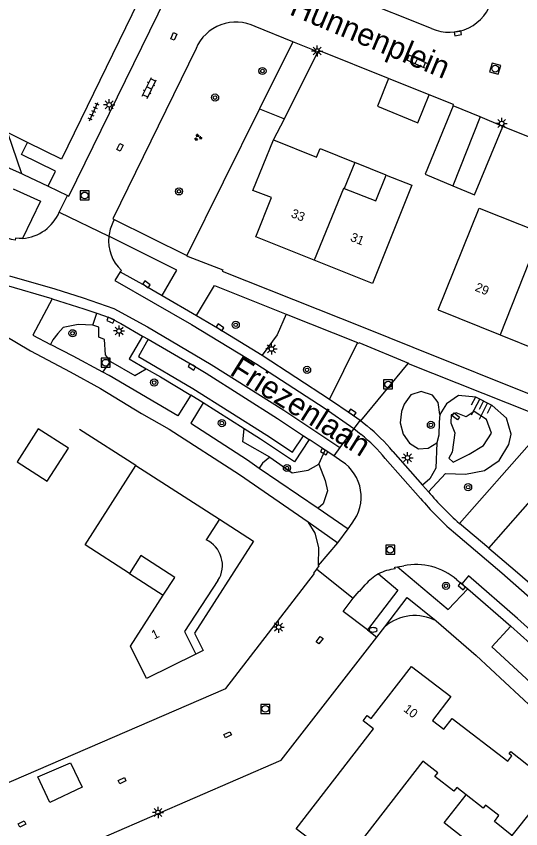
# Model space of a CAD drawing. Extents: x 131000 to 133013, y 393000 to 396501.
# Drawn here: x 131553.9 to 131610.1, y 396237.5 to 396328 of the extents above; entities that cross this region are included whole.
import ezdxf

# ---------------------------------------------------------------- set-up
doc = ezdxf.new("R2010")
doc.units = 0
for name, color, linetype in [('gg-afsc-hekwerk', 7, 'Continuous'), ('gg-afsc-muur', 7, 'Continuous'), ('gg-anno-huisnummerreeks BGT', 7, 'Continuous'), ('gg-anno-openbare ruimte label', 7, 'Continuous'), ('gg-bbg-bijgebouw', 7, 'Continuous'), ('gg-bbg-gedigitaliseerde bebouwing', 7, 'Continuous'), ('gg-bbg-gedigitaliseerde bijgebouw', 7, 'Continuous'), ('gg-bbg-hoofdgebouw', 7, 'Continuous'), ('gg-bbg-luifel en loopbrug', 7, 'Continuous'), ('gg-bbg-tussenscheiding', 7, 'Continuous'), ('gg-knt-bovenkant onderkant talud', 7, 'Continuous'), ('gg-knt-verharding', 7, 'Continuous'), ('gg-knt-verharding nz', 7, 'Continuous'), ('gt-grn-groengrens', 7, 'Continuous'), ('gt-grn-weggrens', 7, 'Continuous'), ('gt-symb-boom', 7, 'Continuous'), ('gt-symb-brandkraan', 7, 'Continuous'), ('gt-symb-groenvak', 7, 'Continuous'), ('gt-symb-klinker verharding', 7, 'Continuous'), ('gt-symb-kolk', 7, 'Continuous'), ('gt-symb-kolk center center', 7, 'Continuous'), ('gt-symb-lichtmast', 7, 'Continuous'), ('gt-symb-rioolschacht', 7, 'Continuous'), ('gt-symb-talud symbool', 7, 'Continuous'), ('gt-symb-tegel verharding', 7, 'Continuous')]:
    doc.layers.add(name, color=color, linetype=linetype)

# ---------------------------------------------------------------- blocks, each defined once
blk = doc.blocks.new('gt0-KOLK')
at = {"layer": 'gt-symb-kolk'}
blk.add_lwpolyline([(0, 0), (0.375, 0), (0.375, 0.4), (-0.375, 0.4), (-0.375, 0), (0, 0)], dxfattribs=at)
blk = doc.blocks.new('gt0-BOOM')
at = {"layer": 'gt-symb-boom'}
for radius in [0.4, 0.2]:
    blk.add_circle((0, 0), radius, dxfattribs=at)
blk = doc.blocks.new('gt0-LMAST')
at = {"layer": 'gt-symb-lichtmast'}
for p, q in [((-0.182, 0.173), (-0.447, 0.438)), ((-0.005, 0.246), (-0.005, 0.621)), ((0.172, 0.173), (0.437, 0.438)), ((-0.255, -0.004), (-0.63, -0.004)), ((-0.182, -0.181), (-0.447, -0.446)), ((-0.005, -0.254), (-0.005, -0.629)), ((0.437, -0.446), (0.172, -0.181)), ((0.245, -0.004), (0.62, -0.004))]:
    blk.add_line(p, q, dxfattribs=at)
blk.add_circle((-0.005, -0.004), 0.25, dxfattribs=at)
blk = doc.blocks.new('gt0-KOLKCC')
at = {"layer": 'gt-symb-kolk center center'}
blk.add_lwpolyline([(-0.375, 0.2), (0.375, 0.2), (0.375, -0.2), (-0.375, -0.2)], close=True, dxfattribs=at)
blk = doc.blocks.new('gt0-BR')
at = {"layer": 'gt-symb-brandkraan'}
for centre, radius, start, end in [((-0.244, 0), 0.206, 107.56694, 252.43307), ((0.599, -2.664), 3, 106.89205, 107.56694), ((0, -0.691), 0.938, 73.10799, 106.89205), ((-0.599, -2.664), 3, 72.43309, 73.10799), ((0.244, 0), 0.206, 287.56695, 72.43309), ((0.599, 2.664), 3, 252.43307, 253.10797), ((0, 0.691), 0.938, 253.10797, 286.89206), ((-0.599, 2.664), 3, 286.89206, 287.56695)]:
    blk.add_arc(centre, radius, start, end, dxfattribs=at)
blk = doc.blocks.new('gt0-RS')
at = {"layer": 'gt-symb-rioolschacht'}
blk.add_lwpolyline([(-0.5, -0.5), (0.5, -0.5), (0.5, 0.5), (-0.5, 0.5)], close=True, dxfattribs=at)
blk.add_circle((0, 0), 0.375, dxfattribs=at)
blk = doc.blocks.new('gt0-TALUD_1')
at = {"layer": 'gt-symb-talud symbool'}
for p, q in [((-1, -1), (-1, 0)), ((-0.5, -2), (-0.5, 0)), ((0, -1), (0, 0)), ((0.5, -2), (0.5, 0)), ((1, -1), (1, 0))]:
    blk.add_line(p, q, dxfattribs=at)
blk = doc.blocks.new('gt0-KL1')
at = {"layer": 'gt-symb-klinker verharding'}
for p, q in [((-1.15, 0.3), (1.15, 0.3)), ((-1, -0.3), (-1, 0.3)), ((-0.5, 0.3), (-0.5, 0.45)), ((0, -0.3), (0, 0.3)), ((0.5, 0.3), (0.5, 0.45)), ((1, -0.3), (1, 0.3)), ((-1.15, -0.3), (1.15, -0.3)), ((-0.5, -0.45), (-0.5, -0.3)), ((0.5, -0.45), (0.5, -0.3))]:
    blk.add_line(p, q, dxfattribs=at)
blk = doc.blocks.new('gt0-GRVAK')
at = {"layer": 'gt-symb-groenvak'}
for p, q in [((-0.11, 0.189), (-0.228, 0.24)), ((-0.182, 0.153), (0.088, 0.153)), ((-0.091, 0.211), (-0.156, 0.322)), ((-0.047, 0.214), (-0.047, 0.393)), ((-0.004, 0.211), (0.061, 0.322)), ((0.015, 0.189), (0.133, 0.24)), ((0.262, -0.052), (0.197, 0.059)), ((0.305, -0.049), (0.305, 0.13)), ((0.349, -0.052), (0.414, 0.059)), ((-0.245, -0.228), (-0.363, -0.177)), ((-0.318, -0.264), (-0.047, -0.264)), ((-0.226, -0.206), (-0.291, -0.095)), ((-0.183, -0.203), (-0.183, -0.024)), ((-0.139, -0.206), (-0.074, -0.095)), ((-0.12, -0.228), (-0.002, -0.177)), ((0.243, -0.074), (0.125, -0.023)), ((0.17, -0.11), (0.441, -0.11)), ((0.368, -0.074), (0.486, -0.023))]:
    blk.add_line(p, q, dxfattribs=at)
blk = doc.blocks.new('gt0-TEG1')
at = {"layer": 'gt-symb-tegel verharding'}
for p, q in [((-1.125, 0), (1.125, 0)), ((-0.9, -0.25), (-0.9, 0.25)), ((-0.45, -0.25), (-0.45, 0.25)), ((0, -0.25), (0, 0.25)), ((0.45, -0.25), (0.45, 0.25)), ((0.9, -0.25), (0.9, 0.25))]:
    blk.add_line(p, q, dxfattribs=at)

msp = doc.modelspace()

# ---------------------------------------------------------------- linework, layer by layer
at = {"layer": 'gg-afsc-hekwerk'}
msp.add_line((131581.01, 396317.67), (131572.886, 396301.312), dxfattribs=at)
at = {"layer": 'gg-afsc-muur'}
for p, q in [((131582.54, 396314.23), (131583.8, 396316.55)), ((131567.22, 396277.92), (131560.952, 396281.946))]:
    msp.add_line(p, q, dxfattribs=at)
at = {"layer": 'gg-bbg-bijgebouw'}
for p, q in [((131584.72, 396325.14), (131581.01, 396317.67)), ((131587.51, 396324.01), (131584.72, 396325.14)), ((131583.8, 396316.55), (131587.51, 396324.01)), ((131581.01, 396317.67), (131583.8, 396316.55)), ((131605.597, 396316.765), (131602.59, 396318.01)), ((131608.12, 396315.72), (131605.597, 396316.765))]:
    msp.add_line(p, q, dxfattribs=at)
at = {"layer": 'gg-bbg-gedigitaliseerde bebouwing'}
msp.add_line((131609.129, 396236.724), (131607.17, 396238.277), dxfattribs=at)
for points in [[(131600.92, 396295.27), (131605.463, 396306.622), (131612.312, 396303.882), (131611.031, 396300.647)], [(131566.502, 396265.914), (131561.552, 396269.094), (131567.22, 396277.92)], [(131570.28, 396263.487), (131571.553, 396265.468), (131567.775, 396267.895), (131566.502, 396265.914)], [(131568.41, 396254.21), (131566.633, 396257.809), (131570.28, 396263.487)], [(131599.18, 396244.99), (131590.27, 396233.466), (131585.1, 396237.456), (131593.7, 396248.58)], [(131607.17, 396238.277), (131607.676, 396238.926), (131606.186, 396240.091), (131605.927, 396239.759), (131604.04, 396241.233)]]:
    msp.add_lwpolyline(points, dxfattribs=at)
at = {"layer": 'gg-bbg-gedigitaliseerde bijgebouw'}
for points in [[(131602.59, 396318.01), (131599.438, 396310.392), (131602.533, 396309.11)], [(131602.533, 396309.11), (131604.968, 396308.102), (131608.12, 396315.72)], [(131556.332, 396282.025), (131553.976, 396278.356), (131557.338, 396276.196), (131559.695, 396279.865), (131556.332, 396282.025)]]:
    msp.add_lwpolyline(points, dxfattribs=at)
at = {"layer": 'gg-bbg-hoofdgebouw'}
for p, q in [((131555.147, 396313.926), (131552.902, 396315.024)), ((131558.92, 396312.08), (131555.147, 396313.926)), ((131591.6, 396311.71), (131590.43, 396308.79)), ((131600.92, 396295.27), (131607.804, 396292.495)), ((131607.804, 396292.495), (131613.92, 396290.03)), ((131567.22, 396277.92), (131576.53, 396271.94)), ((131576.53, 396271.94), (131575.04, 396269.66)), ((131573.9, 396256.92), (131568.41, 396254.21))]:
    msp.add_line(p, q, dxfattribs=at)
for points in [[(131583.26, 396358.04), (131580.43, 396352.25), (131578.89, 396353.01), (131558.92, 396312.08)], [(131587.083, 396300.807), (131580.57, 396303.42), (131582.32, 396307.79), (131580.26, 396308.58), (131582.54, 396314.23)], [(131582.54, 396314.23), (131587.36, 396312.29), (131587.75, 396313.26), (131591.6, 396311.71)], [(131595.11, 396310.29), (131597.97, 396309.15), (131593.58, 396298.2), (131587.083, 396300.807)], [(131590.43, 396308.79), (131593.97, 396307.43), (131595.11, 396310.29)], [(131576.37, 396265.13), (131572.65, 396259.44), (131573.9, 396256.92)], [(131593.7, 396248.58), (131592.54, 396249.48), (131593, 396250.08), (131593.45, 396249.73), (131597.95, 396255.55), (131602.32, 396252.18), (131600.27, 396249.54), (131601.55, 396248.56), (131602.47, 396249.75), (131608.673, 396244.983)], [(131608.673, 396244.983), (131609.125, 396245.571), (131608.82, 396245.813), (131609.012, 396246.056), (131613.627, 396242.397), (131609.129, 396236.724)], [(131604.04, 396241.233), (131602.97, 396242.06), (131602.66, 396241.66), (131600.54, 396243.3), (131600.85, 396243.7), (131599.18, 396244.99)]]:
    msp.add_lwpolyline(points, dxfattribs=at)
msp.add_arc((131573.744, 396266.819), 3.122, 327.24432, 65.47998, dxfattribs=at)
at = {"layer": 'gg-bbg-luifel en loopbrug'}
for p, q in [((131599.915, 396319.245), (131595.386, 396321.055)), ((131595.11, 396310.29), (131591.6, 396311.71)), ((131576.53, 396271.94), (131580.342, 396269.491)), ((131566.502, 396265.914), (131570.28, 396263.487))]:
    msp.add_line(p, q, dxfattribs=at)
for points in [[(131595.386, 396321.055), (131594.131, 396317.952), (131598.653, 396316.124), (131599.915, 396319.245)], [(131580.342, 396269.491), (131573.762, 396259.247), (131574.716, 396257.325), (131573.9, 396256.92)], [(131609.129, 396236.724), (131606.908, 396233.923), (131601.588, 396238.141), (131604.04, 396241.233)]]:
    msp.add_lwpolyline(points, dxfattribs=at)
at = {"layer": 'gg-bbg-tussenscheiding'}
for p, q in [((131605.597, 396316.765), (131602.533, 396309.11)), ((131611.031, 396300.647), (131607.804, 396292.495))]:
    msp.add_line(p, q, dxfattribs=at)
msp.add_lwpolyline([(131590.43, 396308.79), (131590.374, 396308.812), (131587.083, 396300.807)], dxfattribs=at)
at = {"layer": 'gg-knt-bovenkant onderkant talud'}
for points in [[(131599.82, 396275.004), (131601.726, 396277.028), (131603.951, 396276.968), (131606.066, 396277.385), (131607.7, 396278.505), (131608.767, 396280.287), (131609.022, 396281.414), (131608.532, 396283.212), (131606.933, 396284.617), (131605.097, 396285.557), (131603.178, 396285.72), (131601.833, 396284.812), (131601.105, 396283.61)], [(131601.105, 396283.61), (131601.032, 396282.779), (131600.969, 396281.304), (131600.746, 396280.449)], [(131604.03, 396283.369), (131602.928, 396283.791), (131602.359, 396283.593), (131602.321, 396282.705), (131602.779, 396281.57), (131602.468, 396279.426), (131602.088, 396278.768), (131602.558, 396278.305), (131604.365, 396279.184), (131605.944, 396280.145), (131606.857, 396281.547), (131606.273, 396283.066), (131604.91, 396283.964), (131604.03, 396283.369)], [(131600.746, 396280.449), (131600.631, 396277.651), (131599.992, 396276.433), (131599.168, 396275.732)]]:
    msp.add_lwpolyline(points, dxfattribs=at)
at = {"layer": 'gg-knt-verharding'}
for p, q in [((131559.756, 396307.935), (131579.431, 396348.158)), ((131600.17, 396326.621), (131584.006, 396333.146)), ((131584.72, 396325.14), (131580.518, 396326.838)), ((131573.926, 396324.382), (131564.64, 396305.412)), ((131611.9, 396314.19), (131608.12, 396315.72)), ((131557.46, 396309.05), (131558.269, 396310.729)), ((131558.687, 396306.172), (131559.619, 396308.006)), ((131559.619, 396308.006), (131559.756, 396307.935)), ((131564.64, 396305.412), (131564.819, 396305.326)), ((131564.819, 396305.326), (131564.668, 396305.012)), ((131564.819, 396305.326), (131572.886, 396301.312)), ((131565.605, 396299.668), (131565.487, 396299.523)), ((131570.155, 396296.88), (131573.993, 396294.655)), ((131583.981, 396294.802), (131591.912, 396291.619)), ((131567.973, 396292.359), (131568.607, 396292)), ((131591.912, 396291.619), (131588.812, 396285.322)), ((131581.275, 396290.235), (131588.812, 396285.322)), ((131592.305, 396282.906), (131597.569, 396289.304)), ((131597.569, 396289.304), (131611.298, 396283.824)), ((131574.734, 396284.93), (131573.352, 396285.774)), ((131579.29, 396282.025), (131574.734, 396284.93)), ((131592.2, 396282.998), (131591.508, 396282.071)), ((131592.2, 396282.998), (131592.305, 396282.906)), ((131592.305, 396282.906), (131592.998, 396282.348)), ((131591.508, 396282.071), (131589.93, 396279.935)), ((131585.899, 396281.247), (131586.534, 396280.833)), ((131588.302, 396279.649), (131586.534, 396280.833)), ((131606.536, 396268.723), (131617.557, 396281.277)), ((131589.267, 396279.002), (131588.302, 396279.649)), ((131589.93, 396279.935), (131589.267, 396279.002)), ((131590.166, 396278.393), (131589.267, 396279.002)), ((131595.845, 396279.502), (131599.168, 396275.732)), ((131580.977, 396277.655), (131587.543, 396273.197)), ((131599.168, 396275.732), (131599.82, 396275.004)), ((131587.543, 396273.197), (131590.863, 396270.862)), ((131586.415, 396271.649), (131589.731, 396269.321)), ((131590.863, 396270.862), (131591.311, 396271.495)), ((131606.536, 396268.723), (131603.267, 396271.488)), ((131589.731, 396269.321), (131590.863, 396270.862)), ((131587.579, 396266.798), (131589.731, 396269.321)), ((131587.375, 396266.397), (131591.444, 396263.136)), ((131596.389, 396266.654), (131597.066, 396266.763)), ((131602.985, 396265.201), (131603.531, 396264.756)), ((131603.531, 396264.756), (131604.207, 396264.184)), ((131604.207, 396264.184), (131608.983, 396260.019)), ((131594.067, 396258.824), (131594.95, 396259.958)), ((131608.983, 396260.019), (131612.457, 396256.91))]:
    msp.add_line(p, q, dxfattribs=at)
for points in [[(131595.386, 396321.055), (131587.59, 396324.17), (131587.51, 396324.01)], [(131534.058, 396318.751), (131540.785, 396316.236), (131547.579, 396313.501), (131554.464, 396310.468)], [(131602.59, 396318.01), (131602.63, 396318.16), (131599.915, 396319.245)], [(131558.269, 396310.729), (131554.488, 396312.578), (131555.147, 396313.926)], [(131554.464, 396310.468), (131554.691, 396310.368), (131557.46, 396309.05)], [(131553.53, 396308.773), (131556.589, 396307.402), (131554.605, 396303.239)], [(131554.605, 396303.239), (131554.208, 396303.226), (131553.812, 396303.246), (131553.785, 396303.046), (131553.345, 396303.126), (131552.817, 396303.305), (131552.15, 396303.556), (131551.415, 396303.883)], [(131570.155, 396296.88), (131571.798, 396299.7), (131564.209, 396303.473)], [(131572.886, 396301.312), (131573.045, 396301.233), (131576.899, 396299.72), (131576.842, 396299.57), (131592.72, 396293.278), (131598.066, 396291.126), (131612.173, 396285.486), (131618.244, 396283.022), (131635.599, 396276.148), (131635.994, 396275.892)], [(131565.487, 396299.523), (131568.295, 396297.955), (131570.155, 396296.88)], [(131557.894, 396296.501), (131552.812, 396297.974), (131552.227, 396298.147), (131551.648, 396298.34)], [(131573.993, 396294.655), (131575.981, 396298.002), (131583.981, 396294.802)], [(131557.894, 396296.501), (131555.736, 396292.46), (131557.712, 396291.433)], [(131557.894, 396296.501), (131561.437, 396295.388), (131562.877, 396294.888)], [(131548.298, 396294.798), (131549.759, 396294.072), (131555.483, 396290.717), (131559.9, 396288.357), (131563.266, 396286.526), (131567.831, 396283.722), (131570.933, 396281.964), (131578.767, 396276.925), (131586.415, 396271.649)], [(131562.877, 396294.888), (131564.258, 396294.409), (131564.476, 396294.306), (131565.563, 396293.743), (131567.973, 396292.359)], [(131573.993, 396294.655), (131576.49, 396293.159), (131581.275, 396290.235)], [(131567.973, 396292.359), (131566.464, 396289.807), (131568.377, 396288.707)], [(131563.524, 396288.343), (131560.249, 396290.113), (131557.712, 396291.433)], [(131568.607, 396292), (131573.558, 396289.105), (131575.066, 396288.208), (131583, 396283.169), (131585.899, 396281.247)], [(131591.912, 396291.619), (131592.041, 396291.56), (131592.06, 396291.619), (131597.596, 396289.35), (131597.569, 396289.304)], [(131568.377, 396288.707), (131569.963, 396287.796), (131573.352, 396285.774)], [(131573.352, 396285.774), (131571.909, 396283.48), (131564.263, 396287.944), (131563.524, 396288.343)], [(131588.812, 396285.322), (131591.214, 396283.682), (131592.2, 396282.998)], [(131574.734, 396284.93), (131573.335, 396282.64), (131579.662, 396278.548), (131580.977, 396277.655)], [(131603.267, 396271.488), (131611.327, 396280.596), (131611.298, 396283.824)], [(131586.534, 396280.833), (131584.88, 396278.36), (131581.111, 396280.864), (131579.29, 396282.025)], [(131606.536, 396268.723), (131609.492, 396266.227), (131611.925, 396264.122), (131616.596, 396259.952)], [(131493.62, 396216.9), (131517.079, 396227.079), (131577.239, 396253.097), (131587.125, 396265.905), (131587.047, 396265.956), (131587.375, 396266.397)], [(131587.375, 396266.397), (131587.644, 396266.758), (131587.579, 396266.798)], [(131596.112, 396266.413), (131596.069, 396266.603), (131596.389, 396266.654)], [(131596.389, 396266.654), (131602.035, 396261.895), (131604.207, 396264.184)], [(131594.272, 396265.86), (131596.405, 396264.05), (131593.012, 396259.618)], [(131591.444, 396263.136), (131592.092, 396263.927), (131592.14, 396263.895), (131592.783, 396264.643)], [(131593.012, 396259.618), (131590.302, 396261.658), (131591.444, 396263.136)], [(131594.95, 396259.958), (131597.46, 396263.226), (131600.697, 396260.618)], [(131600.697, 396260.618), (131605.141, 396256.763), (131611.527, 396250.823), (131617.311, 396245.258), (131621.806, 396240.622)], [(131608.983, 396260.019), (131606.88, 396257.713), (131612.152, 396252.861)], [(131517.878, 396216.64), (131521.078, 396218.059), (131583.405, 396245.121), (131594.067, 396258.824)], [(131557.638, 396240.38), (131556.29, 396243.236), (131559.92, 396244.81), (131561.245, 396242.099), (131557.638, 396240.38)]]:
    msp.add_lwpolyline(points, dxfattribs=at)
for centre, radius, start, end in [((131602.161, 396331.089), 4.892, 245.9782, 346.31971), ((131578.378, 396322.508), 4.83, 63.69721, 157.17084), ((131554.251, 396308.039), 4.813, 274.21687, 337.17916), ((131568.725, 396302.964), 4.545, 153.21619, 173.56985), ((131568.722, 396302.97), 4.541, 173.64369, 226.65104), ((131578.569, 396265.067), 22.513, 39.88074, 50.13939), ((131587.608, 396274.424), 4.721, 321.65169, 57.19752), ((131628.719, 396299.888), 38.136, 220.73086, 228.13363), ((131596.585, 396261.503), 4.933, 95.49841, 117.95721), ((131598.423, 396259.91), 6.986, 49.23297, 101.20083), ((131596.591, 396261.503), 4.936, 118.0265, 140.49362)]:
    msp.add_arc(centre, radius, start, end, dxfattribs=at)
at = {"layer": 'gg-knt-verharding nz'}
for p, q in [((131591.508, 396282.071), (131592.332, 396281.389)), ((131595.013, 396278.717), (131598.94, 396274.254))]:
    msp.add_line(p, q, dxfattribs=at)
for points in [[(131565.487, 396299.523), (131564.871, 396298.557), (131573.406, 396293.659), (131580.688, 396289.21), (131588.197, 396284.347), (131591.508, 396282.071)], [(131553.15, 396299.083), (131558.2, 396297.601), (131561.365, 396296.605), (131564.767, 396295.427), (131568.511, 396293.378), (131575.611, 396289.205), (131583.7, 396284.101), (131589.93, 396279.935)], [(131568.607, 396292), (131567.523, 396290.096), (131573.578, 396286.524), (131581.799, 396281.327), (131584.674, 396279.421), (131585.899, 396281.247)], [(131602.598, 396270.531), (131608.002, 396265.993), (131615.831, 396259.086), (131616.596, 396259.952)], [(131646.029, 396221.75), (131637.563, 396231.869), (131634.769, 396235.253), (131630.611, 396240.104), (131626.405, 396244.702), (131621.965, 396249.302), (131615.342, 396255.853), (131609.758, 396260.887), (131604.267, 396265.659), (131603.531, 396264.756)]]:
    msp.add_lwpolyline(points, dxfattribs=at)
for centre, radius, start, end in [((131578.486, 396264.816), 21.596, 40.06875, 50.12391), ((131628.556, 396299.695), 39.043, 220.66285, 228.32803)]:
    msp.add_arc(centre, radius, start, end, dxfattribs=at)
at = {"layer": 'gt-grn-groengrens'}
for p, q in [((131552.902, 396315.024), (131554.464, 396310.468)), ((131562.418, 396293.566), (131562.877, 396294.888)), ((131563.524, 396288.343), (131564.407, 396289.526)), ((131587.606, 396278.092), (131588.302, 396279.649))]:
    msp.add_line(p, q, dxfattribs=at)
for points in [[(131583.981, 396294.802), (131582.98, 396292.5), (131581.275, 396290.235)], [(131562.418, 396293.566), (131560.796, 396293.639), (131559.133, 396293.298), (131558.534, 396292.637), (131557.971, 396291.931), (131557.712, 396291.433)], [(131564.407, 396289.526), (131563.835, 396290.268), (131563.708, 396291.954), (131563.101, 396292.23), (131563.082, 396293.363), (131562.418, 396293.566)], [(131564.407, 396289.526), (131567.12, 396287.979), (131568.377, 396288.707)], [(131601.105, 396283.61), (131600.892, 396284.946), (131600.263, 396285.782), (131599.005, 396286.192), (131597.866, 396285.806), (131597.1, 396284.783), (131596.807, 396283.935), (131596.683, 396282.691), (131596.989, 396281.413), (131597.694, 396280.427), (131598.713, 396279.779), (131599.772, 396279.849), (131600.746, 396280.449)], [(131582.142, 396278.853), (131579.14, 396280.577), (131579.29, 396282.025)], [(131582.142, 396278.853), (131581.341, 396278.192), (131580.977, 396277.655)], [(131582.142, 396278.853), (131584.652, 396277.121), (131586.425, 396277.404), (131587.606, 396278.092)], [(131587.606, 396278.092), (131588.315, 396276.25), (131588.577, 396275.095), (131588.104, 396273.671), (131587.543, 396273.197)], [(131587.579, 396266.798), (131587.589, 396268.814), (131587.189, 396270.395), (131586.415, 396271.649)]]:
    msp.add_lwpolyline(points, dxfattribs=at)
msp.add_arc((131598.304, 396256.101), 5.111, 62.08761, 131.01497, dxfattribs=at)
at = {"layer": 'gt-grn-weggrens'}
for p, q in [((131557.46, 396309.05), (131559.619, 396308.006)), ((131558.687, 396306.172), (131564.209, 396303.473)), ((131593.012, 396259.618), (131594.067, 396258.824))]:
    msp.add_line(p, q, dxfattribs=at)

# ---------------------------------------------------------------- block references
at = {"layer": 'gt-symb-boom'}
for p in [(131581.321, 396321.884), (131576.043, 396318.924), (131572.027, 396308.475), (131578.346, 396293.609), (131560.168, 396292.664), (131586.292, 396288.587), (131569.256, 396287.175), (131576.807, 396282.655), (131600.098, 396282.456), (131584.056, 396277.655), (131604.236, 396275.519), (131601.775, 396264.537)]:
    msp.add_blockref('gt0-BOOM', p, dxfattribs=at)
at = {"layer": 'gt-symb-brandkraan'}
msp.add_blockref('gt0-BR', (131593.647, 396259.629), dxfattribs=at)
at = {"layer": 'gt-symb-groenvak'}
msp.add_blockref('gt0-GRVAK', (131574.134, 396314.489), dxfattribs=at)
at = {"layer": 'gt-symb-klinker verharding'}
for p, rotation in [((131598.476, 396322.978), -24.51507073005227), ((131568.709, 396319.989), 63.94764904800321)]:
    msp.add_blockref('gt0-KL1', p, dxfattribs=dict(at, rotation=rotation))
at = {"layer": 'gt-symb-kolk'}
for p, rotation in [((131603.056, 396326.28), -169.45426563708), ((131568.295, 396297.955), -34.33021719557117), ((131564.476, 396294.306), 156.94127389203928), ((131576.49, 396293.159), -34.3302171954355), ((131573.558, 396289.105), 149.68257035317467), ((131591.214, 396283.682), -34.33021719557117), ((131588.302, 396279.649), 149.68257035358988), ((131603.682, 396264.633), 139.47835936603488)]:
    msp.add_blockref('gt0-KOLK', p, dxfattribs=dict(at, rotation=rotation))
at = {"layer": 'gt-symb-kolk center center'}
for p, rotation in [((131571.455, 396325.736), -113.9508553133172), ((131565.447, 396313.389), -117.1287660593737), ((131602.871, 396283.397), -38.509839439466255), ((131587.689, 396258.471), 52.28921557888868), ((131577.456, 396247.936), -154.1459661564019), ((131565.69, 396242.813), -154.14596615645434), ((131554.538, 396237.985), -154.14596615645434)]:
    msp.add_blockref('gt0-KOLKCC', p, dxfattribs=dict(at, rotation=rotation))
at = {"layer": 'gt-symb-lichtmast'}
for p in [(131587.435, 396324.116), (131564.259, 396318.124), (131607.988, 396316.047), (131565.35, 396292.926), (131582.338, 396290.923), (131597.492, 396278.799), (131583.13, 396259.918), (131569.693, 396239.27)]:
    msp.add_blockref('gt0-LMAST', p, dxfattribs=at)
at = {"layer": 'gt-symb-rioolschacht', "rotation": -16.38630565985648}
msp.add_blockref('gt0-RS', (131607.263, 396322.146), dxfattribs=at)
at = {"layer": 'gt-symb-rioolschacht'}
for p in [(131561.517, 396308.028), (131563.855, 396289.386), (131595.327, 396286.962), (131595.564, 396268.551), (131581.645, 396250.819)]:
    msp.add_blockref('gt0-RS', p, dxfattribs=at)
at = {"layer": 'gt-symb-talud symbool', "xscale": 0.9996124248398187, "yscale": 0.9996124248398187, "rotation": -27.334075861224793}
msp.add_blockref('gt0-TALUD_1', (131605.974, 396285.108), dxfattribs=at)
at = {"layer": 'gt-symb-tegel verharding', "rotation": 64.97272120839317}
msp.add_blockref('gt0-TEG1', (131562.523, 396317.351), dxfattribs=at)

# ---------------------------------------------------------------- texts
at = {"layer": 'gg-anno-huisnummerreeks BGT'}
for s, rotation, p in [('33', 338.2, (131584.426, 396305.644)), ('31', 338.2, (131591.031, 396302.994)), ('29', 338, (131604.934, 396297.426)), ('1', 26.3, (131569.257, 396258.532)), ('10', 322.4, (131596.959, 396250.631))]:
    msp.add_text(s, height=1, rotation=rotation, dxfattribs=at).set_placement(p)
at = {"layer": 'gg-anno-openbare ruimte label'}
for s, rotation, p in [('Hunnenplein', 337.3, (131584.218, 396328.219)), ('Friezenlaan', 327.9, (131577.544, 396288.117))]:
    msp.add_text(s, height=2.5, rotation=rotation, dxfattribs=at).set_placement(p)

doc.saveas('drawing.dxf')
